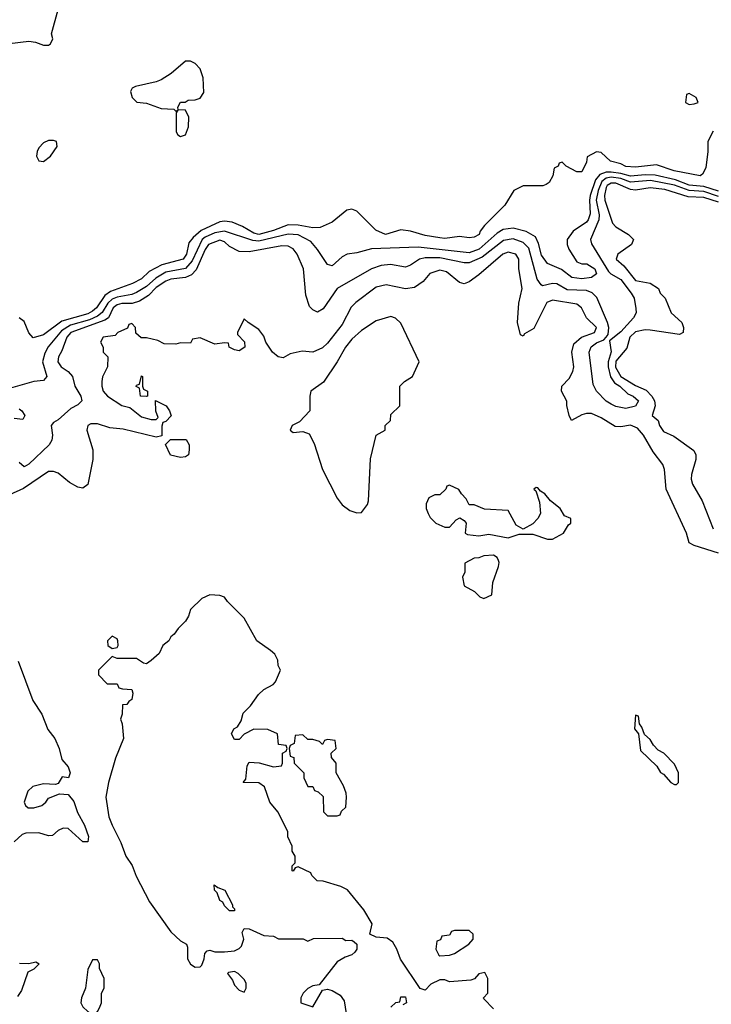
# Model space of a CAD drawing. Header units: inches. Extents: x 2380053 to 2584298, y 380219 to 546618.
# Tile 391 of 656: x 2541712 to 2544540, y 410784 to 414808. Entities that reach past the tile are written whole.
import ezdxf

# ---------------------------------------------------------------- set-up
doc = ezdxf.new("R2010")
doc.units = ezdxf.units.IN
doc.header["$MEASUREMENT"] = 0
doc.layers.add('C5441', color=7, linetype='Continuous')

msp = doc.modelspace()

# ---------------------------------------------------------------- linework, layer by layer
at = {"layer": 'C5441', "color": 2}
for points, elevation in [([(2541670, 414710.8), (2541750, 414721), (2541776.9, 414716.9), (2541810, 414704.7), (2541830, 414704.7), (2541838, 414710), (2541848, 414730), (2541842, 414750), (2541869.5, 414850)], 10), ([(2544547.3, 414352.7), (2544526, 414310), (2544526, 414270), (2544516.9, 414203.1), (2544503.6, 414176.4), (2544494, 414170), (2544388.7, 414190), (2544315.5, 414215.5), (2544230, 414205.1), (2544190, 414208.6), (2544170, 414219.3), (2544128, 414230), (2544090, 414266), (2544070, 414268), (2544032, 414248), (2544030, 414226), (2544010, 414186), (2543990, 414186), (2543946, 414210), (2543930, 414226), (2543918, 414222), (2543914, 414210), (2543898, 414202), (2543892, 414170), (2543876.9, 414143.1), (2543865.4, 414134.6), (2543851, 414129), (2543770, 414128.7), (2543732, 414110), (2543696, 414050), (2543612.4, 413967.6), (2543595.5, 413944.5), (2543590.6, 413930), (2543570, 413919.3), (2543550, 413916), (2543510, 413922), (2543450, 413914.5), (2543430, 413916.2), (2543370, 413926), (2543310, 413944.5), (2543270.8, 413949.2), (2543208, 413930), (2543168.3, 413948.3), (2543090, 414025.2), (2543070, 414033.2), (2543050, 414029.2), (2542990, 413980.9), (2542940.9, 413959.1), (2542910, 413956.9), (2542850, 413968.7), (2542810, 413969.8), (2542750, 413946.6), (2542690, 413930.8), (2542670, 413936.1), (2542622.9, 413962.9), (2542580.6, 413980.6), (2542550, 413985.4), (2542530, 413982), (2542453.7, 413946.3), (2542421.6, 413918.4), (2542403.4, 413896.6), (2542394.7, 413850), (2542380.4, 413830), (2542293.9, 413806.1), (2542241.1, 413778.9), (2542210, 413749.7), (2542173.4, 413730), (2542083.4, 413696.6), (2542059.5, 413680.5), (2542026.3, 413630), (2542010, 413616.4), (2541990, 413606.2), (2541884.2, 413575.8), (2541810, 413519.7), (2541767.5, 413507.5), (2541750, 413528.7), (2541730, 413575.3), (2541710, 413589.3)], 10), ([(2544570, 414106.7), (2544510, 414125.9), (2544450, 414131.5), (2544393.7, 414153.7), (2544310, 414172.1), (2544270, 414173.7), (2544210, 414168.7), (2544170, 414180.2), (2544130, 414185.3), (2544110, 414184.9), (2544084.1, 414175.9), (2544066.5, 414153.5), (2544045.2, 414090), (2544041.4, 414070), (2544044.8, 414015.2), (2544036.9, 413990), (2544030, 413980.5), (2543975.6, 413944.4), (2543950.4, 413910), (2543950.4, 413890), (2543957.1, 413870), (2543990, 413818.8), (2544010, 413810.6), (2544031.3, 413810), (2544064, 413790), (2544070.3, 413769.7), (2544050, 413755.1), (2544010, 413749.7), (2543970, 413754.5), (2543927.6, 413787.6), (2543870, 413812), (2543845.4, 413845.4), (2543833.9, 413893.9), (2543820.8, 413920.8), (2543782.6, 413942.6), (2543730, 413956), (2543689.4, 413950.7), (2543664.7, 413935.3), (2543590.1, 413869.9), (2543550, 413854.8), (2543342, 413878), (2543150, 413871.8), (2543090, 413855.1), (2543050.7, 413849.3), (2543030, 413839), (2542990, 413802), (2542970, 413808), (2542930, 413869.3), (2542902, 413902), (2542850, 413928.6), (2542810, 413931.6), (2542690, 413903), (2542665.9, 413905.9), (2542550, 413944), (2542510, 413936.5), (2542470, 413919.8), (2542458.4, 413910), (2542417.5, 413822.5), (2542390, 413791.8), (2542310, 413775.7), (2542268.4, 413751.6), (2542230, 413718.2), (2542190, 413692.8), (2542170, 413684.4), (2542110, 413674.5), (2542090, 413666), (2542072.7, 413650), (2542049, 413611), (2542030, 413596), (2541998.1, 413581.9), (2541920.4, 413559.6), (2541882.9, 413537.1), (2541828.6, 413471.4), (2541815.1, 413444.9), (2541805.3, 413410), (2541822.8, 413350), (2541810, 413334), (2541770, 413329.3), (2541646, 413294)], 14), ([(2544570, 414085.7), (2544510, 414105.7), (2544449.4, 414109.4), (2544390, 414131.6), (2544290.9, 414150.9), (2544210, 414144.2), (2544170, 414158.9), (2544130, 414164.6), (2544110, 414160.2), (2544093, 414147), (2544076.8, 414110), (2544068.8, 414070), (2544082, 414010), (2544079.7, 413990), (2544045.5, 413910), (2544050, 413892), (2544119.7, 413779.7), (2544129.3, 413769.3), (2544170, 413746), (2544211.6, 413690), (2544224.4, 413670), (2544232, 413628), (2544232.2, 413610), (2544221.6, 413590), (2544170, 413532.8), (2544124, 413496), (2544130.3, 413450.3), (2544118, 413410), (2544118, 413390), (2544128, 413348.1), (2544144, 413324.1), (2544165.5, 413310), (2544198.4, 413278.4), (2544221, 413270), (2544242.8, 413250), (2544230, 413229.2), (2544190, 413219), (2544150, 413227.3), (2544130, 413237), (2544110, 413249.5), (2544070, 413289.3), (2544056.6, 413316.6), (2544040.4, 413450), (2544048.5, 413471.5), (2544070, 413487.8), (2544100.1, 413499.9), (2544109.8, 413510.2), (2544118, 413522), (2544120.4, 413550), (2544116, 413570), (2544072.5, 413672.5), (2544052.4, 413692.4), (2544030, 413700.9), (2543950, 413703.5), (2543908.1, 413728.1), (2543890, 413729.7), (2543850, 413720.5), (2543844.1, 413724.1), (2543827.9, 413747.9), (2543793.9, 413873.9), (2543770, 413897.7), (2543730, 413912), (2543690, 413906), (2543602.7, 413837.3), (2543550, 413815), (2543530, 413815), (2543430, 413835), (2543370, 413834.2), (2543347.3, 413830), (2543310, 413804.5), (2543290, 413797), (2543227.6, 413807.6), (2543190, 413803), (2543150.3, 413789.7), (2543010.3, 413709.7), (2542953.5, 413626.5), (2542930, 413613.2), (2542910, 413622), (2542896.5, 413636.5), (2542882, 413682), (2542872.3, 413790), (2542846.6, 413850), (2542830, 413872.3), (2542810, 413882), (2542783.3, 413883.3), (2542650, 413859.6), (2542610, 413860.7), (2542570, 413880.7), (2542550, 413900.5), (2542530, 413906.6), (2542484.6, 413890), (2542470, 413869.5), (2542433.8, 413786.2), (2542414.5, 413765.5), (2542390, 413754.8), (2542330, 413747.4), (2542310, 413739.3), (2542270, 413714), (2542238.5, 413681.5), (2542202.5, 413657.5), (2542172, 413648), (2542130, 413647.7), (2542110, 413642.7), (2542094.6, 413630), (2542075.6, 413590), (2542060.5, 413579.5), (2541921.1, 413530), (2541904.4, 413510), (2541884.8, 413455.2), (2541870.7, 413430), (2541868.2, 413410), (2541882, 413390), (2541910.5, 413370.5), (2541927.3, 413350), (2541938, 413310), (2541962.4, 413270), (2541965.5, 413250), (2541950, 413234.5), (2541921.2, 413218.8), (2541870, 413173.2), (2541850, 413162), (2541841, 413150), (2541846, 413110), (2541843.1, 413090), (2541832.4, 413070), (2541750, 412991.5), (2541730, 412980.7), (2541710, 412999)], 18), ([(2544570, 414061.8), (2544510, 414081.1), (2544444.7, 414084.7), (2544350, 414114.1), (2544290, 414120.4), (2544230, 414111.6), (2544210, 414113.6), (2544150, 414139.8), (2544130, 414139.4), (2544114.6, 414130), (2544110, 414122), (2544102.9, 414090), (2544104.4, 414070), (2544136.3, 413976.3), (2544150, 413961), (2544202, 413930), (2544222, 413910), (2544214, 413890), (2544158, 413850), (2544151.3, 413830), (2544182.4, 413802.4), (2544230, 413742), (2544290, 413731), (2544324.7, 413710), (2544331.2, 413691.1), (2544350.7, 413670.7), (2544376, 413610), (2544418.8, 413570), (2544426, 413550), (2544424.7, 413530), (2544410, 413521.2), (2544290, 413539.6), (2544270, 413540.5), (2544230, 413532.6), (2544206.3, 413510), (2544194.4, 413465.6), (2544150, 413413), (2544148.5, 413388.5), (2544169.6, 413349.6), (2544230, 413312.6), (2544273.5, 413293.5), (2544297, 413270), (2544307.6, 413250), (2544310.4, 413230), (2544298.8, 413190), (2544322.8, 413170), (2544328.2, 413150), (2544345.1, 413125.1), (2544386.1, 413106.1), (2544468.1, 413048.1), (2544477.3, 413030), (2544476.3, 413010), (2544459.3, 412950), (2544458, 412930), (2544463, 412910), (2544502.3, 412842.3), (2544547.7, 412727.7)], 22), ([(2544570, 412627.3), (2544470, 412659.3), (2544449, 412670), (2544439, 412710), (2544356, 412890), (2544349, 412970), (2544341.2, 412990), (2544301.7, 413041.7), (2544262.4, 413110), (2544238.7, 413138.7), (2544210, 413151.1), (2544170, 413143.6), (2544146.2, 413146.2), (2544090, 413180.9), (2544050, 413198), (2544030, 413199.3), (2544010, 413193.2), (2543968.7, 413170), (2543959, 413190), (2543948.7, 413231.3), (2543948.7, 413248.7), (2543928, 413290), (2543928.7, 413310), (2543958.6, 413341.4), (2543973.2, 413370), (2543977.2, 413390), (2543969.2, 413450), (2543977.2, 413482.8), (2544009.4, 413510.6), (2544062.7, 413530), (2544070.8, 413550.8), (2544029.4, 413589.4), (2544009.2, 413630), (2543990, 413646), (2543890, 413662.4), (2543867.1, 413652.9), (2543814.6, 413545.4), (2543776.3, 413523.7), (2543770, 413515.3), (2543760.2, 413520.2), (2543748, 413570), (2543753, 413650), (2543766, 413710), (2543752.3, 413790), (2543753.6, 413830), (2543741.2, 413850), (2543710, 413858.7), (2543688, 413850), (2543590, 413766), (2543550, 413737.2), (2543530, 413729.2), (2543510, 413734), (2543457.1, 413777.1), (2543430, 413785.1), (2543388.8, 413771.2), (2543361.3, 413738.7), (2543326.7, 413713.3), (2543290, 413707.8), (2543210, 413724.5), (2543170, 413714.5), (2543087.1, 413652.9), (2543067.1, 413632.9), (2543030, 413562.7), (2542970, 413486), (2542950, 413466.6), (2542910, 413449.4), (2542867.1, 413452.9), (2542818, 413442), (2542790, 413426), (2542768.7, 413430), (2542745.2, 413450), (2542719, 413490), (2542710, 413515.3), (2542690, 413542), (2542646, 413570), (2542630, 413586), (2542602, 413530), (2542602, 413522), (2542630.9, 413490.9), (2542632, 413470), (2542610, 413455.3), (2542590, 413459), (2542568, 413470), (2542566, 413486), (2542550, 413488), (2542510, 413482), (2542450, 413508), (2542418, 413502), (2542410, 413486), (2542370, 413488), (2542350, 413482), (2542303.1, 413483.1), (2542276.4, 413496.4), (2542230, 413508), (2542208.4, 413508.4), (2542187.3, 413527.3), (2542186, 413550), (2542170, 413566), (2542158, 413562), (2542152.7, 413547.3), (2542114, 413530), (2542102, 413518), (2542054, 413510), (2542042, 413490), (2542054, 413470), (2542054, 413450), (2542072, 413430), (2542071.3, 413390), (2542050.9, 413349.1), (2542047.3, 413330), (2542047.3, 413310), (2542054, 413290), (2542070.8, 413270), (2542130, 413231), (2542162.8, 413222.8), (2542210, 413184.7), (2542250, 413174), (2542270, 413174), (2542278, 413182), (2542268.4, 413208.4), (2542268, 413252), (2542311.3, 413230), (2542324.7, 413210), (2542330.9, 413189.1), (2542310, 413166), (2542298, 413162), (2542292.7, 413147.3), (2542292.7, 413107.3), (2542270, 413102), (2542134.9, 413134.9), (2542080.7, 413140.7), (2542030, 413157), (2542003, 413157), (2541991.3, 413150), (2541986, 413130), (2542011.3, 413050), (2542011, 413010), (2541990, 412908.7), (2541970, 412894), (2541950, 412897.2), (2541916, 412916), (2541870, 412955.3), (2541850, 412962), (2541830, 412962), (2541727.2, 412892.8), (2541670, 412866)], 22), ([(2541710, 413217.1), (2541720.7, 413210), (2541733, 413190), (2541725.4, 413174.6), (2541690, 413178.4)], 14), ([(2543650, 410766), (2543610, 410806), (2543608, 410810), (2543626, 410830), (2543626, 410890), (2543613.6, 410913.6), (2543590, 410908), (2543571.3, 410888.7), (2543556.9, 410883.1), (2543470, 410875.3), (2543450, 410884), (2543430, 410884), (2543393.2, 410866.8), (2543370, 410842), (2543350, 410848), (2543269.1, 410969.1), (2543254, 411010), (2543237.5, 411037.5), (2543214, 411054), (2543170, 411058), (2543144, 411070), (2543152.9, 411112.9), (2543119, 411170), (2543052.1, 411252.1), (2543025.6, 411265.6), (2542952.7, 411287.3), (2542928.4, 411288.4), (2542906, 411310), (2542902, 411322), (2542850, 411346), (2542838, 411342), (2542830, 411328), (2542826, 411330), (2542826, 411350), (2542838, 411362), (2542838, 411390), (2542826, 411410), (2542826, 411430), (2542808.4, 411468.4), (2542808, 411490), (2542768, 411570), (2542735.3, 411610), (2542712.9, 411672.9), (2542690, 411689), (2542626, 411690), (2542636.4, 411703.6), (2542642, 411758), (2542650, 411774), (2542690.9, 411770.9), (2542750, 411754), (2542782, 411758), (2542786, 411770), (2542786, 411810), (2542802, 411818), (2542806, 411830), (2542802, 411842), (2542770, 411846), (2542766, 411890), (2542727.3, 411907.3), (2542670, 411908), (2542630, 411888), (2542610, 411866), (2542590, 411866), (2542578, 411890), (2542588, 411910), (2542602, 411918), (2542617.2, 411942.8), (2542626.3, 411973.7), (2542656, 412004), (2542688.7, 412050), (2542710, 412071.3), (2542748.9, 412091.1), (2542758, 412102), (2542778, 412150), (2542768.9, 412168.9), (2542768, 412190), (2542754.6, 412214.6), (2542738, 412230), (2542682, 412270), (2542630, 412362), (2542562, 412430), (2542550, 412448), (2542530, 412455.3), (2542490, 412458), (2542456.9, 412443.1), (2542410, 412398), (2542402.8, 412370), (2542390.6, 412349.4), (2542359.6, 412320.4), (2542343.6, 412296.4), (2542330, 412286), (2542322, 412270), (2542298, 412250), (2542282, 412218), (2542250, 412188.7), (2542230, 412175.3), (2542218, 412178), (2542190, 412198), (2542110, 412198), (2542090, 412206), (2542034, 412150), (2542034, 412130), (2542070, 412094), (2542110, 412094), (2542118, 412078), (2542132.7, 412072.7), (2542170, 412071.3), (2542175.3, 412055.3), (2542170.7, 412029.3), (2542158, 412022), (2542150, 412008.7), (2542132.7, 412007.3), (2542131.3, 411970), (2542124.7, 411950), (2542131.3, 411930), (2542136, 411870), (2542104, 411790), (2542074.8, 411690), (2542064, 411630), (2542077.1, 411550), (2542090, 411516), (2542125.8, 411445.8), (2542146.7, 411390), (2542171.7, 411351.7), (2542187.8, 411307.8), (2542242.2, 411202.2), (2542330, 411080.5), (2542370, 411042.8), (2542394, 411030), (2542398, 411018), (2542398.4, 410970), (2542410, 410947.7), (2542430, 410936.3), (2542450, 410937.3), (2542456.6, 410943.4), (2542466.6, 410970), (2542468.7, 410991.3), (2542478, 411002), (2542490, 411004.7), (2542510, 410998), (2542550, 410998), (2542590, 411002), (2542610, 411012), (2542619, 411021), (2542628, 411050), (2542622, 411078), (2542630, 411094), (2542650, 411092), (2542710, 411064.7), (2542750, 411062), (2542770, 411052), (2542871.3, 411051.3), (2542890, 411042), (2542912.7, 411052.7), (2543030, 411054), (2543045.4, 411045.4), (2543070, 411046), (2543079.8, 411039.8), (2543090.7, 411030), (2543090.5, 411010), (2543082.5, 410997.5), (2543070, 410986), (2543043.4, 410976.6), (2543010, 410957.2), (2542936.9, 410863.1), (2542910, 410859.3), (2542890, 410849), (2542871, 410830), (2542861, 410810), (2542862, 410790), (2542910, 410774), (2542950, 410842), (2542970, 410846), (2542990, 410841), (2543022, 410822), (2543038.8, 410798.8), (2543046.4, 410746.4)], 26), ([(2541706.4, 412186.4), (2541766, 412026), (2541802, 411970), (2541827.6, 411907.6), (2541855.8, 411870), (2541874, 411830), (2541884.9, 411784.9), (2541910, 411754), (2541918.8, 411730), (2541912, 411710), (2541886, 411714), (2541870, 411686), (2541858, 411682), (2541810, 411684.5), (2541766.3, 411673.7), (2541745.5, 411654.5), (2541730.4, 411610), (2541736.1, 411596.1), (2541746.9, 411586.9), (2541770, 411586.7), (2541803, 411597), (2541819.3, 411610), (2541830, 411626), (2541875.3, 411644.7), (2541910, 411641), (2541933.2, 411613.2), (2541948.2, 411568.2), (2541976.5, 411516.5), (2541993, 411470), (2541990, 411448), (2541970, 411448.7), (2541910, 411502), (2541890, 411504), (2541870, 411494), (2541846, 411474), (2541830, 411473.2), (2541790, 411485.2), (2541736.9, 411483.1), (2541722, 411478), (2541690, 411448)], 22), ([(2541711.6, 410951.6), (2541750, 410951.3), (2541778, 410958), (2541792, 410950), (2541770, 410928), (2541744.7, 410915.3), (2541719.8, 410840.2), (2541703.6, 410816.4)], 22), ([(2543230, 410772), (2543250, 410792), (2543266, 410794), (2543270, 410814), (2543290, 410814), (2543294, 410790), (2543278, 410782)], 26)]:
    msp.add_lwpolyline(points, dxfattribs=dict(at, elevation=elevation))
for points, elevation in [([(2542410, 414639.3), (2542390, 414638), (2542331.5, 414588.5), (2542290, 414562.9), (2542270, 414554), (2542185.4, 414534.6), (2542171.6, 414528.4), (2542165.4, 414514.6), (2542171.3, 414490), (2542190.8, 414470.8), (2542230, 414466.4), (2542290, 414444.9), (2542342, 414442), (2542350, 414434), (2542358, 414438), (2542352, 414428), (2542351.3, 414350), (2542358, 414338), (2542370, 414331.3), (2542390, 414338), (2542402.7, 414370), (2542404, 414410), (2542390, 414438), (2542360.4, 414440.4), (2542358, 414450), (2542370, 414471), (2542388.4, 414471.6), (2542400.4, 414479.6), (2542430, 414481), (2542450, 414487.7), (2542465.2, 414510), (2542462.7, 414570), (2542450, 414608), (2542430, 414629)], 10), ([(2544450, 414506), (2544438, 414502), (2544434, 414470), (2544450, 414462), (2544470, 414464.7), (2544486, 414470), (2544478, 414490)], 10), ([(2541850, 414315.1), (2541830, 414314.5), (2541810, 414305.2), (2541790, 414284), (2541783, 414270), (2541780.7, 414250), (2541790, 414231.3), (2541810, 414228.2), (2541838, 414250), (2541865.2, 414290), (2541862, 414310)], 10), ([(2543230, 413595.3), (2543170, 413577.2), (2543110, 413538), (2543070, 413502), (2543044.4, 413470), (2543010.3, 413409.7), (2542953.7, 413326.3), (2542902, 413290), (2542898, 413270), (2542898.8, 413210), (2542855.8, 413164.2), (2542826, 413150), (2542818, 413130), (2542830, 413121), (2542870, 413125.5), (2542895.8, 413115.8), (2542916.1, 413076.1), (2542950.6, 412970), (2543010, 412852), (2543030, 412824.7), (2543062, 412802), (2543090, 412792), (2543110, 412794), (2543133.6, 412826.4), (2543138, 412842), (2543146.8, 413013.2), (2543169, 413110), (2543206, 413130), (2543206, 413150), (2543228, 413170), (2543230, 413194), (2543266, 413230), (2543266, 413310), (2543286, 413330), (2543318, 413350), (2543346, 413410), (2543270, 413568), (2543248.9, 413588.9)], 26), ([(2542230, 413268), (2542206, 413270), (2542202, 413302), (2542188.9, 413308.9), (2542190, 413314), (2542202, 413318), (2542210, 413352), (2542214, 413350), (2542214, 413310), (2542218, 413298), (2542234, 413290), (2542234, 413270)], 22), ([(2542370, 413019), (2542328.7, 413028.7), (2542308.4, 413071.6), (2542328, 413092), (2542392.7, 413092.7), (2542404.7, 413070), (2542404.7, 413050), (2542402, 413030), (2542390, 413022)], 22), ([(2543470, 412906), (2543458, 412902), (2543454, 412890), (2543430, 412866), (2543410, 412866), (2543385.4, 412854.6), (2543374, 412830), (2543374, 412810), (2543382, 412790), (2543390, 412774), (2543414, 412750), (2543450, 412734), (2543470, 412734), (2543496.4, 412763.6), (2543511.6, 412771.6), (2543530, 412762), (2543538, 412750), (2543534, 412710), (2543543.6, 412703.6), (2543590, 412698), (2543630, 412706), (2543710, 412691), (2543754.6, 412705.4), (2543810, 412706), (2543870, 412684.7), (2543890, 412684.7), (2543935.3, 412710), (2543956.4, 412743.6), (2543966, 412750), (2543966, 412770), (2543940.2, 412780.2), (2543922, 412810), (2543882, 412842), (2543859, 412870), (2543841.2, 412881.2), (2543830, 412895.3), (2543823.6, 412896.4), (2543814, 412890), (2543822, 412882), (2543836.9, 412836.9), (2543842, 412790), (2543831.2, 412768.9), (2543810, 412748), (2543770, 412726), (2543742.7, 412742.7), (2543710, 412802), (2543612.7, 412807.3), (2543570, 412826), (2543550, 412826), (2543538, 412850), (2543518, 412870), (2543508, 412888)], 26), ([(2543650, 412619.3), (2543610, 412617.2), (2543590, 412608.7), (2543570, 412608), (2543532.7, 412587.3), (2543532, 412550), (2543522, 412530), (2543530, 412494), (2543571.6, 412471.6), (2543594, 412450), (2543610, 412442), (2543642, 412458), (2543647.3, 412507.3), (2543670, 412574), (2543673.2, 412590), (2543670, 412598), (2543664, 412610)], 26), ([(2542090, 412288.7), (2542071.3, 412270), (2542072, 412250), (2542090, 412238), (2542110, 412242), (2542115.3, 412250), (2542114, 412270), (2542110, 412278)], 26), ([(2544230, 411966), (2544226, 411910), (2544242, 411890), (2544250, 411822), (2544316.9, 411756.9), (2544332, 411732), (2544344.7, 411724.7), (2544374, 411690), (2544390, 411682), (2544398, 411682), (2544406, 411690), (2544406, 411730), (2544390, 411766), (2544346, 411810), (2544323.1, 411823.1), (2544303.1, 411843.1), (2544290, 411866), (2544267.3, 411887.3), (2544256.4, 411916.4), (2544246, 411930), (2544242, 411962)], 26), ([(2542870, 411886), (2542838, 411882), (2542834, 411850), (2542818, 411842), (2542814, 411830), (2542818, 411798), (2542832.7, 411792.7), (2542834, 411770), (2542874, 411730), (2542874, 411710), (2542890, 411674), (2542910, 411674), (2542918, 411658), (2542932.7, 411652.7), (2542952.7, 411632.7), (2542954, 411570), (2542970, 411554), (2543010, 411554), (2543022, 411558), (2543027.3, 411572.7), (2543046, 411590), (2543048, 411630), (2543047.3, 411647.3), (2543036.4, 411676.4), (2543006, 411730), (2543006, 411770), (2542987.3, 411792.7), (2542986, 411810), (2543006, 411830), (2543002, 411862), (2542970, 411866), (2542958, 411862), (2542950, 411846), (2542938, 411858), (2542910, 411866), (2542890, 411866)], 26), ([(2542570, 411166), (2542550, 411186), (2542542, 411202), (2542530, 411208.7), (2542519, 411239), (2542509, 411250), (2542507.3, 411272.7), (2542522, 411262), (2542551.1, 411251.1), (2542582, 411190), (2542582, 411182), (2542590, 411174), (2542590, 411166)], 26), ([(2543550, 411086), (2543490, 411086), (2543478, 411082), (2543470, 411066), (2543438, 411062), (2543432.7, 411047.3), (2543418, 411042), (2543414, 411010), (2543425.4, 410985.4), (2543430, 410982), (2543470, 410984.7), (2543490, 410992), (2543548, 411030), (2543566, 411050), (2543566, 411070)], 26), ([(2542030, 410966), (2542010, 410966), (2541990, 410926), (2541981, 410850), (2541964.7, 410810), (2541962, 410790), (2541970, 410774), (2541990, 410754), (2542010, 410742), (2542030, 410754), (2542038, 410770), (2542046, 410790), (2542046, 410830), (2542058, 410850), (2542058, 410890), (2542038, 410930), (2542038, 410950)], 26), ([(2542590, 410918), (2542565.4, 410914.6), (2542562, 410910), (2542582, 410882), (2542590, 410862), (2542610, 410842), (2542630, 410834), (2542638, 410850), (2542638, 410870), (2542630, 410886), (2542606, 410910)], 26)]:
    msp.add_lwpolyline(points, close=True, dxfattribs=dict(at, elevation=elevation))

doc.saveas('drawing.dxf')
